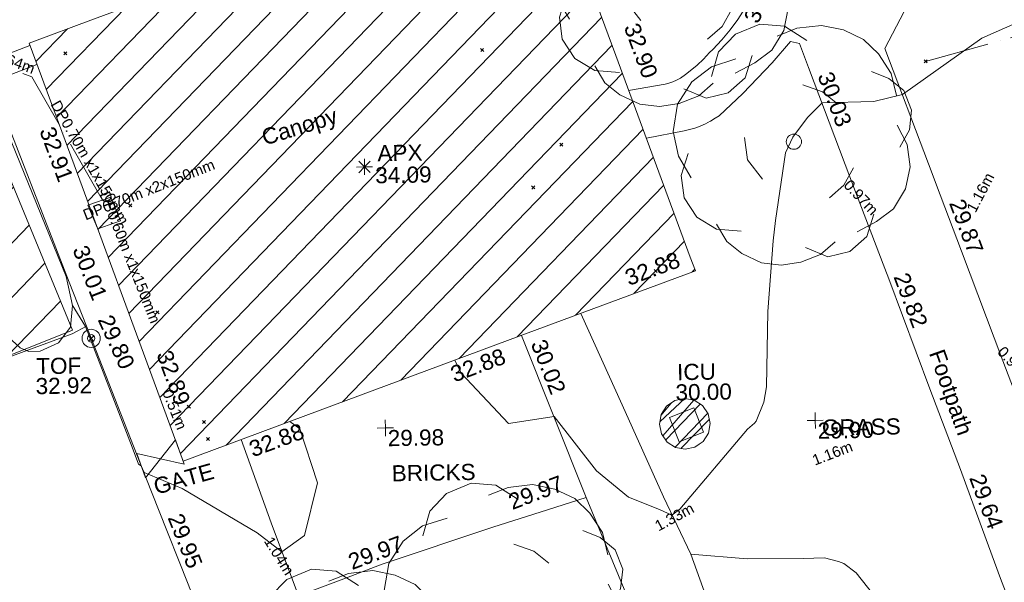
# Model space of a CAD drawing. Header units: millimetres. Extents: x -290717 to 520720, y -88450 to 287762.
# Tile 342 of 381: x 337309 to 360209, y 127044 to 140125. Entities that reach past the tile are written whole.
import ezdxf

# ---------------------------------------------------------------- set-up
doc = ezdxf.new("R2010")
doc.units = ezdxf.units.MM
for name, pattern in [('IMPORT-HIDDEN2 _3_', [4762.5, 3175, -1587.5]), ('IMPORT-UG_ELEC_LV_QLB2 _2_', [2700, 1500, -300.0000000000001, 0, -250, 150, -300.0000000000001, 0, -200]), ('IMPORT-UG_ELEC_STREET LIGHTING_QLB2 _2_', [2700, 1500, -300.0000000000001, 0, -250, 150, -300.0000000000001, 0, -200])]:
    doc.linetypes.add(name, pattern=pattern)
for name, color, linetype, lineweight, true_color in [('00__TOPO__TOP_OF_FENCE_SYMBOL', 7, 'Continuous', 9, 0x666666), ('00_TOPO_APEX_BUILDING', 7, 'Continuous', 9, 0x666666), ('00_TOPO_TREE', 7, 'Continuous', 9, 0x666666), ('00_UAV_APEX_BUILDING', 7, 'Continuous', 9, 0x666666), ('00_UAV_BUILDING_CANOPY', 7, 'Continuous', 9, 0xff7fff), ('00_UAV_BUILDING_HATCH', 7, 'Continuous', 9, 0x999999), ('00_UAV_CONCRETE', 9, 'Continuous', 9, 0x808080), ('00_UAV_FENCE', 7, 'Continuous', 9, 0x264c2f), ('00_UAV_FOOTPATH', 7, 'Continuous', 9, 0xa50000), ('00_UAV_GATE', 7, 'Continuous', 9, 0xa50000), ('00_UAV_HEDGE', 7, 'Continuous', 9, 0x52a552), ('00_UAV_LEVEL_SPOT', 7, 'Continuous', 9, 0x666666), ('00_UAV_SERV_IC', 5, 'Continuous', 9, 0x0000ff), ('00_UAV_SLOPE_TOP', 40, 'Continuous', 9, 0xffbf00), ('00_UAV_TOP_OF_FENCE', 6, 'Continuous', 9, 0xff00ff), ('00_UAV_TREE_LINE', 7, 'Continuous', 9, 0x52a552), ('00_UAV_WALL', 7, 'Continuous', 9, 0x7c00a5), ('01_DTM_CONTOUR_MJR', 7, 'Continuous', 9, 0x7f3f00), ('12333-PUM-2D-U-0001-C01 - Rev2_REVIT IMPORT_dwg', 7, 'Continuous', 9, 0x767676), ('PUM-CHAMBER EXTENTS', 6, 'IMPORT-HIDDEN2 _3_', 9, 0xff00ff), ('PUM-ELECTRIC-LV-QLB2', 1, 'IMPORT-UG_ELEC_LV_QLB2 _2_', 9, 0xff0000), ('PUM-ELECTRIC-MH', 1, 'Continuous', 9, 0xff0000), ('PUM-ELECTRIC-SL-QLB2', 7, 'IMPORT-UG_ELEC_STREET LIGHTING_QLB2 _2_', 9, 0xff7f7f), ('PUM-UNABLE TO SURVEY', 190, 'Continuous', 9, 0x7f00ff)]:
    doc.layers.add(name, color=color, linetype=linetype, lineweight=lineweight, true_color=true_color)
doc.layers.add('00_UAV_SURVEY_TEXT', color=7, linetype='Continuous', lineweight=9)
doc.layers.add('GEN-TEXT', color=7, linetype='Continuous', lineweight=9)
doc.styles.add('Arial_1', font='arial.ttf', dxfattribs={"height": 250})
doc.styles.add('Swis721 Lt BT_2', font='swissl.ttf', dxfattribs={"height": 375})

# ---------------------------------------------------------------- blocks, each defined once
blk = doc.blocks.new('12333-PUM-2D-U-0001-C01 - Rev2_REVIT IMPORT_dwg_CONIFEROUS_TREE-2077251-Site Location Plan Existing')
at = {"layer": '00_TOPO_TREE', "color": 254, "true_color": 0xcccccc, "flags": 128}
for points in [[(-1889.403682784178, 1545.875740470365), (-1717.639711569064, 2118.422311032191), (-1316.857112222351, 2519.204910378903), (-744.3105416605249, 2748.223538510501), (-171.763971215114, 2690.968881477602), (343.5279423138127, 2347.440939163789)], [(-343.5279423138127, 2461.950253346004), (114.5093140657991, 2633.714224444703), (687.0558846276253, 2690.968881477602), (1202.347798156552, 2576.459567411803), (1660.385054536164, 2347.440939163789), (2003.912996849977, 2003.912996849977), (2290.18628213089, 1545.875740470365), (2404.695596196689, 1030.583826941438)], [(-2404.695596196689, -801.5651986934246), (-2690.968881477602, -286.2732852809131), (-2805.478195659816, 286.2732852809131), (-2690.968881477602, 916.0745128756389), (-2347.440939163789, 1431.36642628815), (-1889.403682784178, 1774.894368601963), (-1316.857112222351, 1946.658339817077)], [(1832.149025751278, 1603.130397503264), (2232.93162509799, 1431.36642628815), (2576.459567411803, 1145.093141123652), (2748.223538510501, 687.0558846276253), (2690.968881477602, 229.0186282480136), (2461.950253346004, -171.763971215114)], [(229.0186282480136, 1316.857112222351), (687.0558846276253, 1145.093141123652), (1030.583826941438, 858.8198558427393)], [(2404.695596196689, 343.5279423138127), (2633.714224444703, -114.5093140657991), (2690.968881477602, -629.8012275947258), (2576.459567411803, -1145.093141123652), (2290.18628213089, -1603.130397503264), (1889.403682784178, -1889.403682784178), (1431.36642628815, -2118.422311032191)], [(-744.3105416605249, -858.8198558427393), (-1087.838483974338, -400.7825993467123), (-1145.093141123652, 114.5093140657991)], [(-1259.602455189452, -2061.167653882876), (-1832.149025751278, -2003.912996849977), (-2290.18628213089, -1717.639711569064), (-2576.459567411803, -1259.602455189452), (-2633.714224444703, -744.3105416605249), (-2461.950253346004, -229.0186282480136)], [(1374.111769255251, -629.8012275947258), (1145.093141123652, -1030.583826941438), (801.5651986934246, -1316.857112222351)], [(1832.149025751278, -1717.639711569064), (1660.385054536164, -2232.93162509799), (1259.602455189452, -2576.459567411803), (744.3105416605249, -2690.968881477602), (229.0186282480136, -2461.950253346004)], [(916.0745128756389, -2347.440939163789), (572.5465705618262, -2633.714224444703), (114.5093140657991, -2805.478195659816), (-343.5279423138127, -2862.732852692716), (-801.5651986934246, -2805.478195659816), (-1259.602455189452, -2576.459567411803), (-1603.130397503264, -2290.18628213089), (-1832.149025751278, -1889.403682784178)]]:
    blk.add_lwpolyline(points, dxfattribs=at)
at = {"layer": '00_TOPO_TREE', "color": 254, "true_color": 0xcccccc}
blk.add_circle((0, 0), 176.6246020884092, dxfattribs=at)
blk = doc.blocks.new('12333-PUM-2D-U-0001-C01 - Rev2_REVIT IMPORT_dwg_MSL_Apex_SYM-2077252-Site Location Plan Existing')
at = {"layer": '00_TOPO_APEX_BUILDING', "color": 254, "true_color": 0xcccccc, "flags": 128}
for points in [[(0, -500.8627267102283), (0, 0), (-500.8627267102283, 0)], [(354.163430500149, 354.1634305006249), (0, 0), (-354.1634305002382, 354.1634305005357)], [(354.1634305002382, -354.1634305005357), (0, 0), (-354.163430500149, -354.1634305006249)], [(500.8627267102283, 0), (0, 0), (0, 500.8627267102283)]]:
    blk.add_lwpolyline(points, dxfattribs=at)
blk = doc.blocks.new('12333-PUM-2D-U-0001-C01 - Rev2_REVIT IMPORT_dwg__U96-2077626-Site Location Plan Existing')
at = {"layer": '00_UAV_GATE', "color": 9, "true_color": 0xe1aaaa, "flags": 128}
blk.add_lwpolyline([(-95.66411158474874, 284.3384915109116), (95.66411158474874, -284.3384915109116), (-1001.296706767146, -20.35658223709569), (-809.9684835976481, -589.033565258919)], close=True, dxfattribs=at)
blk = doc.blocks.new('12333-PUM-2D-U-0001-C01 - Rev2_REVIT IMPORT_dwg_MSL_Node_LineworkTOF-2077248-Site Location Plan Existing')
at = {"layer": '00__TOPO__TOP_OF_FENCE_SYMBOL', "color": 254, "true_color": 0xcccccc, "flags": 128}
for points in [[(165.3591892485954, 165.3591892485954), (0, 0), (-165.3591892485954, 165.3591892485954)], [(165.3591892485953, -165.3591892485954), (0, 0), (-165.3591892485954, -165.3591892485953)]]:
    blk.add_lwpolyline(points, dxfattribs=at)
at = {"layer": '00__TOPO__TOP_OF_FENCE_SYMBOL', "color": 254, "true_color": 0xcccccc}
for radius in [562.5594001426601, 233.853208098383]:
    blk.add_circle((0, 0), radius, dxfattribs=at)
blk = doc.blocks.new('12333-PUM-2D-U-0001-C01 - Rev2_REVIT IMPORT_dwg_UAV-2077255-Site Location Plan Existing')
at = {"layer": '00_UAV_LEVEL_SPOT', "color": 254, "true_color": 0xcccccc, "flags": 128}
for points in [[(0, -500.0000000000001), (0, 0), (-500.0000000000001, 0)], [(500.0000000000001, 0), (0, 0), (0, 500.0000000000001)]]:
    blk.add_lwpolyline(points, dxfattribs=at)
blk = doc.blocks.new('12333-PUM-2D-U-0001-C01 - Rev2_REVIT IMPORT_dwg_MGS62954_T2_Galway_ITM_3d_Rev1-2077680-Site Location Plan Existing')
at = {"layer": '00_UAV_BUILDING_HATCH', "true_color": 0xcccccc}
h = blk.add_hatch(dxfattribs=at)
h.set_pattern_fill('FP_1', color=254, style=0, pattern_type=2)
h.set_pattern_definition([(45, (0, 0), (-441.9417382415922, 441.9417382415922), [])])
h.paths.add_polyline_path([(534245288.854, 725679312.3760002), (534257272.8540001, 725683528.376), (534253854.8540002, 725693284.376), (534241871.8540002, 725689091.376), (534244729.7063817, 725680912.5821924)])
at = {"layer": '00_UAV_BUILDING_CANOPY', "color": 254, "true_color": 0xcccccc, "flags": 128}
blk.add_lwpolyline([(534253854.8540001, 725693284.376), (534255508.0485316, 725688565.6615913), (534257161.2430631, 725683846.9471823), (534257272.854, 725683528.376), (534252874.649999, 725681981.0772626), (534248158.0152162, 725680321.7538111), (534245288.854, 725679312.3760002), (534244642.83336, 725681161.2012383), (534242993.5305089, 725685881.2868636), (534241871.8540001, 725689091.3759999), (534243381.6377764, 725689619.6680282), (534248101.0584857, 725691271.0517414), (534252820.4791952, 725692922.4354546)], close=True, dxfattribs=at)
at = {"layer": '00_UAV_CONCRETE', "color": 254, "true_color": 0xcccccc, "flags": 128}
blk.add_lwpolyline([(534246639.015326, 725679787.3659993), (534247302.8540243, 725677844.3761246), (534247908.8540242, 725676132.3761247), (534248972.8778707, 725676512.6942205), (534249872.8540242, 725676834.3761246), (534252461.8540242, 725677651.3761246), (534253735.6278631, 725678031.8266876), (534254642.7365961, 725678302.7617762), (534253206.9703481, 725682097.9883602), (534253208.7089508, 725682093.3926316)], dxfattribs=at)
at = {"layer": '00_UAV_FENCE', "color": 254, "true_color": 0xcccccc, "flags": 128}
for points in [[(534240972.2191628, 725688201.6255602), (534242710.2637361, 725683513.7674373), (534243090.3697283, 725682488.5446146)], [(534238061.3697283, 725680646.5446146), (534240014.3697283, 725681361.5446144), (534242753.3697283, 725682315.5446144), (534242768.6858305, 725682323.4071833), (534243090.3697283, 725682488.5446146), (534244287.3697283, 725679277.5446146), (534244694.8311555, 725678195.9545166), (534245352.3697283, 725676450.5446146), (534246156.3697283, 725674232.5446146), (534246269.3697283, 725673901.5446146)]]:
    blk.add_lwpolyline(points, dxfattribs=at)
at = {"layer": '00_UAV_FOOTPATH', "color": 254, "true_color": 0xcccccc, "flags": 128}
for points in [[(534259050.8540243, 725690775.3761245), (534258956.4940328, 725690488.9340061), (534258844.3343898, 725690208.9820287), (534258714.8177382, 725689936.6250348), (534258676.8540242, 725689864.3761246), (534258526.0298731, 725689603.2153109), (534258359.1049158, 725689352.0401653), (534258176.7379288, 725689111.841961), (534257979.6486315, 725688883.5686511), (534257768.614845, 725688668.1211257), (534257688.8540242, 725688593.3761247), (534257546.6761159, 725688444.5282241), (534257395.4325262, 725688304.9014658), (534257235.7201444, 725688175.0468924), (534257120.8540242, 725688091.3761246), (534257001.8540243, 725688012.3761246), (534256913.8216923, 725687969.1443948), (534256823.2485291, 725687931.5255688), (534256730.0888758, 725687899.5437328), (534256646.8540242, 725687876.3761245), (534255794.5124962, 725687748.007279)], [(534262417.0919543, 725689816.0101571), (534261771.9286339, 725688616.7426034), (534262735.9286339, 725685921.7426034), (534262997.3416254, 725685195.7532632), (534263471.9286339, 725683877.7426035), (534264383.9286339, 725681313.7426034), (534264683.2323693, 725680492.6811775)], [(534256187.0497499, 725686627.5878968), (534257069.8540242, 725686786.3761246), (534257196.9381997, 725686812.8278962), (534257322.110683, 725686847.2071525), (534257444.8774756, 725686889.3782144), (534257564.7540732, 725686939.1746521), (534257681.2673775, 725686996.3999417), (534257686.8540244, 725686999.3761247), (534257799.3463103, 725687064.1493398), (534257886.8540242, 725687121.3761246), (534258449.8540243, 725687630.3761246), (534259144.8811081, 725688332.6908613), (534259577.8540242, 725688818.3761246), (534259788.4969012, 725688771.9017515), (534259990.0872061, 725688208.3271959), (534261029.7826211, 725685301.709827), (534261676.439711, 725683505.8306259), (534261765.2262229, 725683259.2550414), (534262678.4445146, 725680691.8299322), (534263355.0751448, 725678799.6974932), (534263583.3624685, 725678161.3139623), (534264247.3624686, 725676247.3139625), (534265007.3624686, 725674167.3139625)]]:
    blk.add_lwpolyline(points, dxfattribs=at)
at = {"layer": '00_UAV_HEDGE', "color": 254, "true_color": 0xcccccc, "flags": 128}
for points in [[(534254590.0033647, 725682584.542699), (534255512.9286339, 725680439.7426034), (534256438.9286339, 725678282.7426035), (534257053.9286339, 725676942.7426034), (534257586.9286339, 725675381.7426034), (534257985.2151389, 725673667.0209647)], [(534254642.7365961, 725678302.7617762), (534256424.5224828, 725673779.2695469), (534254225.5224829, 725673089.2695467), (534254427.9235154, 725672292.6183704)]]:
    blk.add_lwpolyline(points, dxfattribs=at)
at = {"layer": '00_UAV_SERV_IC', "color": 254, "true_color": 0xcccccc, "flags": 128}
blk.add_lwpolyline([(534256611.8540243, 725680125.3761247), (534257182.8540242, 725680340.3761246), (534257395.8766614, 725679774.6276327), (534256824.8766615, 725679559.6276329)], close=True, dxfattribs=at)
at = {"layer": '00_UAV_SLOPE_TOP', "color": 254, "true_color": 0xcccccc, "flags": 128}
blk.add_lwpolyline([(534257053.9286339, 725676942.7426035), (534258362.5225002, 725676814.2695), (534259661.5225003, 725676793.2695003), (534260158.5225002, 725676804.2695), (534260483.5225, 725676708.2695001), (534260607.5225002, 725676665.2695), (534260890.5225001, 725676444.2695001), (534261520.2132528, 725675616.6133254), (534261752.5225002, 725675311.2695), (534262413.4529174, 725673349.4440675)], dxfattribs=at)
at = {"layer": '00_UAV_TREE_LINE', "color": 254, "true_color": 0xcccccc, "flags": 128}
blk.add_lwpolyline([(534240202.7485169, 725685321.954598), (534238639.7485169, 725689713.9545978), (534236648.748517, 725694345.9545978), (534234502.7485169, 725699513.954598), (534234488.7485169, 725700234.9545978), (534235001.6298953, 725700804.8547807), (534235561.7763031, 725701494.8913503), (534235969.7763031, 725701567.8913502), (534236525.7763031, 725701413.8913502), (534236932.7763031, 725700921.8913503), (534237263.7763031, 725700337.8913502), (534238486.7763031, 725695972.8913503), (534240115.7763031, 725690165.8913502), (534242635.776303, 725683646.8913502), (534242773.7763031, 725682973.8913503), (534242717.7763031, 725682467.8913502), (534242436.7763031, 725682108.8913503), (534242000.7763031, 725681924.8913503), (534241743.7763031, 725681920.8913503), (534241538.7763031, 725682013.8913503), (534241265.7763031, 725682268.8913503), (534240860.7763031, 725682966.8913503)], close=True, dxfattribs=at)
at = {"layer": '00_UAV_WALL', "color": 254, "true_color": 0xcccccc, "flags": 128}
blk.add_lwpolyline([(534242046.2619645, 725688592.2435787), (534240484.8539999, 725688024.376), (534240324.5368979, 725688465.1836982), (534241891.5248443, 725689035.0806569)], dxfattribs=at)
at = {"layer": '01_DTM_CONTOUR_MJR', "color": 254, "true_color": 0xcccccc, "flags": 128}
for points in [[(534264825.9353089, 725689153.561474), (534264030.3238961, 725688817.1423328), (534262160.0000001, 725687540), (534261495.5073892, 725687388.492611), (534260290.0000001, 725687380), (534259941.655914, 725687044.8055985), (534259596.3972574, 725686594.6877483), (534259417.0147824, 725686234.9149988), (534259157.5054796, 725684666.232624), (534259094.8704411, 725684189.0869129), (534258941.791196, 725682548.7139536), (534258879.0636284, 725680801.8385342), (534258810.2301725, 725680444.1557992), (534258626.326054, 725680009.1905695), (534258585.3817424, 725679961.4343702), (534258418.5141664, 725679827.6591527), (534256815.7401385, 725677992.3239567), (534256630.0000001, 725677860), (534256340.529889, 725677993.4313469), (534255628.9232444, 725678289.0119638), (534254891.0555077, 725678917.5388349), (534253930.0000002, 725680200.0000002), (534252865.4875055, 725680055.8925328), (534251788.2287916, 725681240.8001332), (534251640.70581, 725681546.9727316)], [(534247781.632143, 725680189.3413414), (534248013.3445107, 725680018.2868184), (534248402.2551595, 725678748.5681506), (534248074.3793308, 725677535.6719362), (534247540.0000001, 725677160.0000001), (534246979.2369176, 725677611.3534951), (534245248.9337203, 725678673.4581575), (534244370, 725679060.0000002), (534244310.0000002, 725679220.0000001), (534244246.6680212, 725679259.964784), (534244101.0000001, 725679653.0909091), (534243070.0000001, 725682480), (534242770.0425006, 725682992.1004014)]]:
    blk.add_lwpolyline(points, dxfattribs=at)
for name, p in [('12333-PUM-2D-U-0001-C01 - Rev2_REVIT IMPORT_dwg_CONIFEROUS_TREE-2077251-Site Location Plan Existing', (534256849.8540243, 725690226.3761246)), ('12333-PUM-2D-U-0001-C01 - Rev2_REVIT IMPORT_dwg_CONIFEROUS_TREE-2077251-Site Location Plan Existing', (534259616.9453527, 725686489.5163021)), ('12333-PUM-2D-U-0001-C01 - Rev2_REVIT IMPORT_dwg__U96-2077626-Site Location Plan Existing', (534245214.4629011, 725679525.2734411)), ('12333-PUM-2D-U-0001-C01 - Rev2_REVIT IMPORT_dwg_CONIFEROUS_TREE-2077251-Site Location Plan Existing', (534252714.8540243, 725675932.3761246)), ('12333-PUM-2D-U-0001-C01 - Rev2_REVIT IMPORT_dwg_CONIFEROUS_TREE-2077251-Site Location Plan Existing', (534248966.3695, 725674001.5445001))]:
    blk.add_blockref(name, p)
at = {"xscale": 0.375, "yscale": 0.375, "zscale": 0.375}
for name, p in [('12333-PUM-2D-U-0001-C01 - Rev2_REVIT IMPORT_dwg_MSL_Apex_SYM-2077252-Site Location Plan Existing', (534249621.5225001, 725686077.2695001)), ('12333-PUM-2D-U-0001-C01 - Rev2_REVIT IMPORT_dwg_MSL_Node_LineworkTOF-2077248-Site Location Plan Existing', (534243194.9099722, 725682201.9724618)), ('12333-PUM-2D-U-0001-C01 - Rev2_REVIT IMPORT_dwg_UAV-2077255-Site Location Plan Existing', (534250000.0000001, 725680000)), ('12333-PUM-2D-U-0001-C01 - Rev2_REVIT IMPORT_dwg_UAV-2077255-Site Location Plan Existing', (534260000.0000001, 725680000))]:
    blk.add_blockref(name, p, dxfattribs=at)
at = {"layer": '00_UAV_APEX_BUILDING', "char_height": 375, "attachment_point": 1, "line_spacing_factor": 1.005061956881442, "style": 'Swis721 Lt BT_2'}
for s, insert, width in [('APX', (534249927.0508174, 725686577.0907456), 1130.237340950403), ('34.09', (534249867.471278, 725686065.0843672), 1495.902363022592)]:
    blk.add_mtext(s, dxfattribs=dict(at, insert=insert, width=width))
at = {"layer": '00_UAV_BUILDING_CANOPY', "color": 251, "true_color": 0x666666, "char_height": 375, "attachment_point": 1, "line_spacing_factor": 1.005061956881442, "style": 'Swis721 Lt BT_2'}
for s, insert, width, rotation in [('32.90', (534256058.08518, 725689348.4231836), 1495.902363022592, 289.3078329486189), ('Canopy', (534247205.8401561, 725686972.0970168), 2113.25889379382, 16.2562725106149), ('32.91', (534242424.7385439, 725687178.9745992), 1495.902363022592, 289.26054985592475), ('32.88', (534255594.8680285, 725683554.399842), 1495.902363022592, 19.42456957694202), ('32.89', (534245055.9362435, 725681933.0608711), 1495.902363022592, 289.2605498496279), ('32.88', (534251499.4001089, 725681381.8242686), 1495.902363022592, 19.381994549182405), ('32.88', (534246782.7653258, 725679722.5008174), 1495.902363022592, 19.38199454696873)]:
    blk.add_mtext(s, dxfattribs=dict(at, insert=insert, width=width, rotation=rotation))
at = {"layer": '00_UAV_CONCRETE', "color": 251, "true_color": 0x666666, "char_height": 375, "width": 1495.902363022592, "attachment_point": 1, "line_spacing_factor": 1.005061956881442, "style": 'Swis721 Lt BT_2'}
for s, insert, rotation in [('30.02', (534253760.3598377, 725682034.7951612), 290.72205346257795), ('29.97', (534252792.7089364, 725678392.356431), 19.855303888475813), ('29.97', (534249042.5234334, 725677063.0594269), 19.573271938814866)]:
    blk.add_mtext(s, dxfattribs=dict(at, insert=insert, rotation=rotation))
at = {"layer": '00_UAV_FENCE', "color": 251, "true_color": 0x666666, "char_height": 375, "width": 1495.902363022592, "attachment_point": 1, "line_spacing_factor": 1.005061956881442, "style": 'Swis721 Lt BT_2'}
for s, insert, rotation in [('30.01', (534243143.6634853, 725684408.5944463), 290.3424893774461), ('29.80', (534243692.4520546, 725682784.401881), 293.47893799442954), ('29.95', (534245246.4002721, 725678136.5922897), 290.64261814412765)]:
    blk.add_mtext(s, dxfattribs=dict(at, insert=insert, rotation=rotation))
at = {"layer": '00_UAV_FOOTPATH', "color": 251, "true_color": 0x666666, "char_height": 375, "attachment_point": 1, "line_spacing_factor": 1.005061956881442, "style": 'Swis721 Lt BT_2'}
for s, insert, width, rotation in [('30.08', (534258488.7887228, 725689384.6011944), 1495.902363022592, 64.47696658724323), ('30.03', (534260540.5837068, 725688139.7271419), 1495.902363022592, 289.6821016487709), ('29.87', (534263547.981471, 725685128.3134762), 1495.902363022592, 289.80284668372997), ('29.82', (534262226.8839431, 725683436.8124266), 1495.902363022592, 289.6385789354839), ('Footpath', (534263023.5818942, 725681640.4774826), 2436.183848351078, 288.2896331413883), ('29.64', (534263905.3534337, 725678729.3684863), 1495.902363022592, 289.5021163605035)]:
    blk.add_mtext(s, dxfattribs=dict(at, insert=insert, width=width, rotation=rotation))
at = {"layer": '00_UAV_GATE', "color": 251, "true_color": 0x666666, "insert": (534244552.2791764, 725678902.7578905), "char_height": 375, "width": 1567.13580888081, "attachment_point": 1, "rotation": 14.544289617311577, "line_spacing_factor": 1.005061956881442, "style": 'Swis721 Lt BT_2'}
blk.add_mtext('GATE', dxfattribs=at)
at = {"layer": '00_UAV_LEVEL_SPOT', "char_height": 375, "width": 1495.902363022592, "attachment_point": 1, "line_spacing_factor": 1.005061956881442, "style": 'Swis721 Lt BT_2'}
for s, insert in [('29.98', (534250051.8765643, 725679949.1441548)), ('29.90', (534260051.8765643, 725679949.1441548))]:
    blk.add_mtext(s, dxfattribs=dict(at, insert=insert))
at = {"layer": '00_UAV_SERV_IC', "color": 251, "true_color": 0x666666, "char_height": 375, "attachment_point": 1, "line_spacing_factor": 1.005061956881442, "style": 'Swis721 Lt BT_2'}
for s, insert, width in [('ICU', (534256806.1553192, 725681366.2463089), 1021.012723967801), ('30.00', (534256761.3271687, 725680895.8673081), 1495.902363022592)]:
    blk.add_mtext(s, dxfattribs=dict(at, insert=insert, width=width))
at = {"layer": '00_UAV_SURVEY_TEXT', "color": 251, "true_color": 0x666666, "char_height": 375, "attachment_point": 1, "line_spacing_factor": 1.005061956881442, "style": 'Swis721 Lt BT_2'}
for s, insert, width in [('GRASS', (534260152.8000001, 725680017.6296078), 2018.280965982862), ('BRICKS', (534250129.8, 725679130.6296079), 2165.496754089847)]:
    blk.add_mtext(s, dxfattribs=dict(at, insert=insert, width=width))
at = {"layer": '00_UAV_TOP_OF_FENCE', "color": 251, "true_color": 0x666666, "char_height": 375, "attachment_point": 1, "line_spacing_factor": 1.005061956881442, "style": 'Swis721 Lt BT_2'}
for s, insert, width in [('TOF', (534241906.7473347, 725681764.8934977), 1163.479615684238), ('32.92', (534241884.3236929, 725681301.5167929), 1495.902363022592)]:
    blk.add_mtext(s, dxfattribs=dict(at, insert=insert, width=width))
blk = doc.blocks.new('12333-PUM-2D-U-0001-C01 - Rev2_REVIT IMPORT_dwg-1620468-Site Location Plan Existing')
at = {"layer": 'PUM-CHAMBER EXTENTS', "true_color": 0xfff4d4}
h = blk.add_hatch(dxfattribs=at)
h.set_pattern_fill('FP_14', style=0, pattern_type=2)
h.set_pattern_definition([(45, (-533641079.65, -725615854.3560001), (-618.7184335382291, 618.7184335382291), [])])
h.paths.add_polyline_path([(561369.3501529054, 32961.64382132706), (583432.350152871, 42064.64382132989), (584672.3501528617, 38987.6438212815), (591969.3501528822, 41930.64382136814), (585115.3501528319, 60252.64382129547), (601682.3501528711, 66542.64382133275), (593779.350152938, 86713.64382130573), (593325.3501529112, 86525.64382134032), (591535.8661504, 91032.67662588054), (570762.3501528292, 82754.64382139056), (556580.3501529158, 77376.64382136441), (542174.3501528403, 72021.64382138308), (551469.3501528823, 54861.64382135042), (558438.2640803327, 39445.5614970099)])
at = {"layer": 'PUM-CHAMBER EXTENTS', "true_color": 0xffaaff}
h = blk.add_hatch(dxfattribs=at)
h.set_pattern_fill('FP_3', color=211, style=0, pattern_type=2)
h.set_pattern_definition([(45, (-533641079.65, -725615854.3560001), (-265.1650429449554, 265.1650429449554), []), (45, (-533640902.873, -725615854.3560001), (-265.1650429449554, 265.1650429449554), [])])
h.paths.add_polyline_path([(615886.3907228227, 63531.71450668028), (616115.4258011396, 63579.10923972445), (616302.3597822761, 63704.01453261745), (616429.8804904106, 63894.86275927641), (616474.6598082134, 64119.98359207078), (616429.8804904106, 64345.10442486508), (616302.3597822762, 64535.95265152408), (616111.5115556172, 64663.4733596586), (615886.3907228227, 64708.25267746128), (615661.2698900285, 64663.47335965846), (615470.4216633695, 64535.95265152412), (615342.9009552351, 64345.10442486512), (615298.1216374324, 64119.98359207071), (615342.1184563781, 63898.79664639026), (615470.4216633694, 63704.01453261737), (615661.2698900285, 63576.49382448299), (615865.9252294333, 63535.78534642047)])
at = {"layer": 'GEN-TEXT', "color": 253, "true_color": 0xaaaaaa}
for p, q in [((601596.9948138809, 72946.28848228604), (601667.7054920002, 73016.99916040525)), ((601667.7054920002, 72946.28848228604), (601596.9948138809, 73016.99916040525)), ((611289.9948138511, 72855.28848227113), (611360.7054919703, 72925.99916039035)), ((611360.7054919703, 72855.28848227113), (611289.9948138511, 72925.99916039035)), ((621596.9948138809, 72412.28848230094), (621667.7054920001, 72482.99916042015)), ((621667.7054920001, 72412.28848230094), (621596.9948138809, 72482.99916042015)), ((613094.9948137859, 70626.28848222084), (613165.7054919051, 70696.99916034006)), ((613165.7054919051, 70626.28848222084), (613094.9948137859, 70696.99916034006)), ((612420.9948137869, 69641.28848223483), (612491.705491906, 69711.99916035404)), ((612491.705491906, 69641.28848223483), (612420.9948137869, 69711.99916035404)), ((603041.9948138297, 69386.28848223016), (603112.7054919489, 69456.99916034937)), ((603112.7054919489, 69386.28848223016), (603041.9948138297, 69456.99916034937)), ((615236.9948137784, 67647.28848228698), (615307.7054918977, 67717.99916040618)), ((615307.7054918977, 67647.28848228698), (615236.9948137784, 67717.99916040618)), ((603632.9948138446, 66891.28848223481), (603703.7054919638, 66961.99916035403)), ((603703.7054919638, 66891.28848223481), (603632.9948138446, 66961.99916035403)), ((604324.9948137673, 64688.28848225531), (604395.7054918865, 64758.99916037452)), ((604395.7054918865, 64688.28848225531), (604324.9948137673, 64758.99916037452)), ((604667.9948138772, 64320.28848223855), (604738.7054919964, 64390.99916035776)), ((604738.7054919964, 64320.28848223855), (604667.9948138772, 64390.99916035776)), ((604758.9948137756, 63927.28848231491), (604829.7054918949, 63997.99916043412)), ((604829.7054918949, 63927.28848231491), (604758.9948137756, 63997.99916043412))]:
    blk.add_line(p, q, dxfattribs=at)
at = {"layer": 'PUM-CHAMBER EXTENTS', "color": 211, "linetype": 'Continuous', "true_color": 0xffaaff, "flags": 128}
blk.add_lwpolyline([(616474.659808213, 64119.98359207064), (616429.8804904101, 64345.10442486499), (616302.3597822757, 64535.95265152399), (616111.5115556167, 64663.47335965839), (615886.3907228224, 64708.25267746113), (615807.3613677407, 64692.5327613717), (615661.2698900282, 64663.47335965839), (615470.421663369, 64535.95265152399), (615342.9009552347, 64345.10442486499), (615298.1216374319, 64119.98359207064), (615342.1184563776, 63898.79664639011), (615342.9009552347, 63894.86275927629), (615470.421663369, 63704.0145326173), (615661.2698900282, 63576.4938244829), (615886.3907228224, 63531.71450668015), (616111.5115556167, 63576.4938244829), (616211.0820492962, 63643.02470127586), (616302.3597822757, 63704.0145326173), (616429.8804904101, 63894.86275927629)], close=True, dxfattribs=at)
at = {"layer": 'PUM-ELECTRIC-MH', "color": 21, "true_color": 0xffaaaa}
blk.add_line((602115.141726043, 69450.9482592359), (602630.350152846, 69623.6438213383), dxfattribs=at)
at = {"layer": 'PUM-ELECTRIC-MH', "color": 21, "true_color": 0xffaaaa, "flags": 128}
for points in [[(602630.350152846, 69623.6438213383), (602848.3501528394, 69071.64382131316), (602311.3501528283, 68891.64382137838), (602304.6239572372, 68908.67528911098)], [(602304.6239572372, 68908.67528911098), (602093.3501528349, 69443.64382128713), (602115.141726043, 69450.9482592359)]]:
    blk.add_lwpolyline(points, dxfattribs=at)
at = {"layer": 'PUM-ELECTRIC-SL-QLB2', "color": 254, "true_color": 0xffd4d4}
for p, q in [((621632.3501529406, 72447.64382136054), (624222.3068467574, 73114.37277041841)), ((602437.2574295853, 69558.92000347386), (601457.4426041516, 71333.19576090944))]:
    blk.add_line(p, q, dxfattribs=at)
at = {"layer": 'PUM-ELECTRIC-SL-QLB2', "color": 254, "true_color": 0xffd4d4, "flags": 128}
blk.add_lwpolyline([(601457.4426041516, 71333.19576090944), (600840.3501529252, 72450.64382138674), (599516.3501529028, 72970.64382128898), (597685.3501528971, 78493.64382133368), (596014.3501529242, 82511.64382137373), (595333.0868047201, 82525.57084034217)], dxfattribs=at)
at = {"layer": 'PUM-UNABLE TO SURVEY', "color": 7, "true_color": 0xfff4d4, "flags": 128}
blk.add_lwpolyline([(593403.6889939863, 86558.08369384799), (593779.3501529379, 86713.64382130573), (601682.3501528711, 66542.64382133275), (585115.3501528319, 60252.6438212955), (591969.3501528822, 41930.64382136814), (584672.3501528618, 38987.6438212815), (583432.350152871, 42064.64382132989), (561369.3501529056, 32961.64382132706), (551469.3501528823, 54861.64382135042), (542174.3501528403, 72021.64382138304), (556580.3501529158, 77376.64382136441), (570762.3501528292, 82754.64382139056), (574739.240917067, 84339.3939527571)], dxfattribs=at)
blk.add_blockref('12333-PUM-2D-U-0001-C01 - Rev2_REVIT IMPORT_dwg_MGS62954_T2_Galway_ITM_3d_Rev1-2077680-Site Location Plan Existing', (-533641079.6498471, -725615854.3561786))
at = {"layer": 'PUM-ELECTRIC-LV-QLB2', "char_height": 250, "attachment_point": 2, "line_spacing_factor": 0.9417779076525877, "style": 'Arial_1'}
for s, insert, width, rotation in [('DP0.70m x2x150mm', (603473.4636792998, 69899.42560199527), 3893.2779916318, 20.626563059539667), ('DP0.60m x1x150mm', (603170.2268471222, 68261.90703348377), 3893.2779916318, 290.56401643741), ('0.97m', (620169.6788723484, 69397.93810146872), 1160.025439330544, 312.42850880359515), ('1.16m', (622742.8378096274, 69437.50379379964), 1160.025439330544, 61.4137517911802), ('0.97m', (623673.9448739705, 65454.31415516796), 1160.025439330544, 311.6236090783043), ('0.51m', (604147.1460856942, 64705.87986775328), 1160.025439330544, 290.56401643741), ('1.16m', (619263.0053504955, 63495.74496264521), 1160.025439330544, 20.103286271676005), ('1.33m', (615547.0380993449, 62071.95013148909), 1160.025439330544, 27.39679819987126), ('1.04m', (606506.474146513, 61279.60602896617), 1160.025439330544, 300.9850710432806)]:
    blk.add_mtext(s, dxfattribs=dict(at, insert=insert, width=width, rotation=rotation))
at = {"layer": 'PUM-ELECTRIC-SL-QLB2', "char_height": 250, "attachment_point": 2, "line_spacing_factor": 0.9417779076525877, "style": 'Arial_1'}
for s, insert, width, rotation in [('0.64m', (600497.9623543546, 72923.88121278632), 1160.025439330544, 338.5576194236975), ('DP0.70m x1x150mm', (602267.4560750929, 70497.33251079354), 3893.2779916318, 298.90895845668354)]:
    blk.add_mtext(s, dxfattribs=dict(at, insert=insert, width=width, rotation=rotation))

msp = doc.modelspace()

# ---------------------------------------------------------------- block references
at = {"layer": '12333-PUM-2D-U-0001-C01 - Rev2_REVIT IMPORT_dwg', "color": 254, "linetype": 'IMPORT-UG_ELEC_STREET LIGHTING_QLB2 _2_', "true_color": 0xffd4d4, "rotation": 0.9999999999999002}
msp.add_blockref('12333-PUM-2D-U-0001-C01 - Rev2_REVIT IMPORT_dwg-1620468-Site Location Plan Existing', (-261895.0770586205, 55869.5817132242), dxfattribs=at)

doc.saveas('drawing.dxf')
